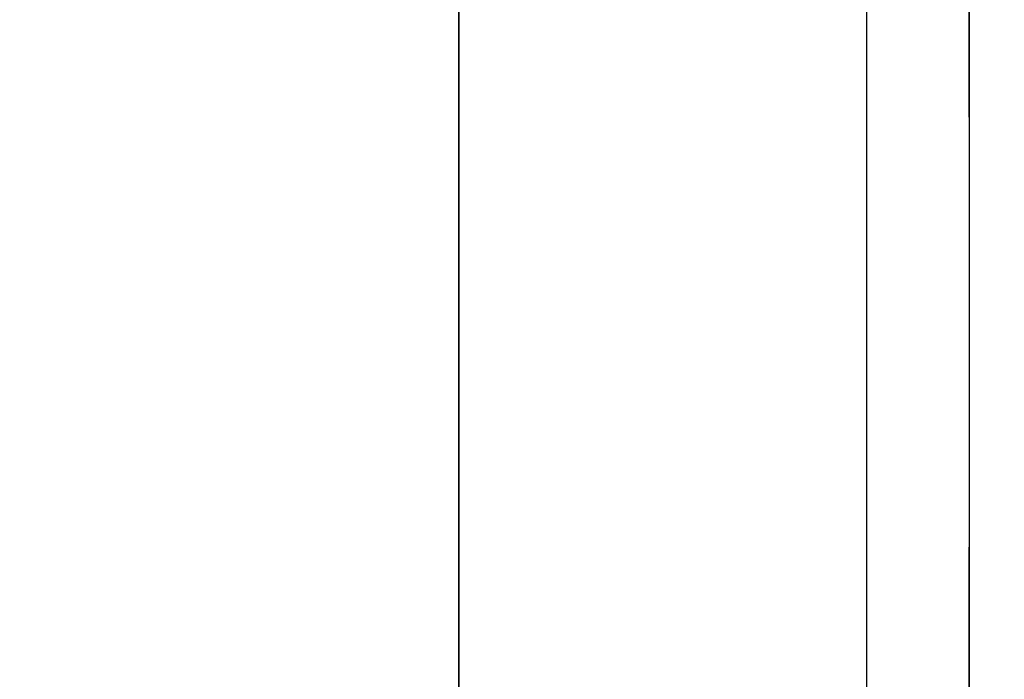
# Model space of a CAD drawing. Extents: x -805 to 3526, y -961 to 1039.
# Tile 302 of 471: x 1259.93237 to 1259.93719, y 31.61651 to 31.61975. Entities that reach past the tile are written whole.
import ezdxf

# ---------------------------------------------------------------- set-up
doc = ezdxf.new("R2010")
doc.units = 0
doc.linetypes.add('AUSGEZOGEN', pattern=[2, 1, 1])
doc.layers.get('0').update_dxf_attribs({"color": 251})
doc.layers.add('TTK-B-Bestand', color=252, linetype='Continuous', lineweight=35)
for name, color, linetype in [('TTK-P-Aufzug', 251, 'Continuous'), ('TTK-P-Bahnsteig', 12, 'Continuous'), ('TTK-P-TEXT', 12, 'AUSGEZOGEN')]:
    doc.layers.add(name, color=color, linetype=linetype)
doc.styles.add('AKG DIN 6776', font='AKG_DIN67.TTF')
doc.dimstyles.new('TTK$6', dxfattribs={"dimtxt": 2.5, "dimasz": 2.5, "dimexe": 3.5, "dimexo": 0.1, "dimgap": 1, "dimtad": 1, "dimzin": 0, "dimtxsty": 'AKG DIN 6776', "dimblk": 'OBLIQUE', "dimcen": -0.09, "dimdle": 3, "dimse1": 1, "dimse2": 1, "dimclrd": 256, "dimclre": 256, "dimclrt": 256, "dimadec": 3, "dimazin": 0, "dimtfac": 1, "dimtofl": 0, "dimtmove": 0, "dimatfit": 3, "dimldrblk": 'OBLIQUE', "dimfxl": 7, "dimfxlon": 1, "dimtolj": 1, "dimtzin": 0, "dimlwd": -1, "dimlwe": -1, "dimarcsym": 0})

# ---------------------------------------------------------------- blocks, each defined once
blk = doc.blocks.new('*D549')
at = {"layer": 'DEFPOINTS', "color": 0}
for p in [(1594.6530132, 36.7397298), (1594.306234, 36.5752356), (8.2233044, 0)]:
    blk.add_point(p, dxfattribs=at)
at = {"layer": 'TTK-B-Bestand', "insert": (1594.1092632, 36.9834798), "char_height": 0.25, "attachment_point": 5, "style": 'AKG DIN 6776'}
blk.add_mtext('\\A1;36,588', dxfattribs=at)
blk = doc.blocks.new('_OBLIQUE')
at = {"color": 0, "linetype": 'ByBlock'}
blk.add_line((-0.5, -0.5), (0.5, 0.5), dxfattribs=at)
blk = doc.blocks.new('*D548')
at = {"layer": 'DEFPOINTS', "color": 0}
for p in [(1585.5365975, 36.7706124), (1585.0458766, 36.6139911), (-0.8681113, 0.0308826)]:
    blk.add_point(p, dxfattribs=at)
at = {"layer": 'TTK-B-Bestand', "insert": (1585.0178475, 37.0143624), "char_height": 0.25, "attachment_point": 5, "style": 'AKG DIN 6776'}
blk.add_mtext('\\A1;36,621', dxfattribs=at)
blk = doc.blocks.new('*D536')
at = {"layer": 'DEFPOINTS', "color": 0}
for p in [(1593.4263869, 36.6522344), (1593.9095111, 36.6522344), (733.0659244, 0.1071266)]:
    blk.add_point(p, dxfattribs=at)
at = {"layer": 'TTK-P-TEXT', "insert": (1594.4537819, 36.8959844), "char_height": 0.25, "attachment_point": 5, "style": 'AKG DIN 6776'}
blk.add_mtext('\\A1;36,589', dxfattribs=at)
blk = doc.blocks.new('STS26_1000_2100 - STS26_1000_2100-V1-41')
for p, q in [((1155.6226, 4955.4), (1155.6226, 4932)), ((1155.6226, 4955.4), (1155.6226, 4932)), ((1156.1226, 4935.6), (1156.1226, 4953.5)), ((1156.1226, 4935.6), (1156.1226, 4953.5)), ((1158.1226, 4945.306), (1158.1226, 4935.6)), ((1158.1226, 4935.6), (1158.1226, 4945.306)), ((1155.6226, 4944.439), (1155.6226, 4945)), ((1156.1226, 4944.5943), (1156.1226, 4945)), ((1158.1226, 4944.5943), (1158.1226, 4945)), ((1156.1226, 4943.0699), (1156.1226, 4944.5943)), ((1158.1226, 4944.5943), (1158.1226, 4943.0699)), ((1155.6226, 4944.439), (1155.6226, 4942.3307)), ((1156.1226, 4941.9873), (1156.1226, 4943.0699)), ((1158.1226, 4943.0699), (1158.1226, 4941.9873)), ((1155.6226, 4940.8335), (1155.6226, 4942.3307)), ((1156.1226, 4935.6), (1156.1226, 4941.9873)), ((1158.1226, 4941.9873), (1158.1226, 4935.6))]:
    blk.add_line(p, q)

msp = doc.modelspace()

# ---------------------------------------------------------------- linework, layer by layer
at = {"layer": 'TTK-P-Bahnsteig', "color": 251}
msp.add_circle((473.7851146, 39.1322464), 1000, dxfattribs=at)

# ---------------------------------------------------------------- block references
at = {"layer": 'TTK-P-Aufzug', "color": 251, "xscale": -0.001, "yscale": 0.001, "zscale": 0.001}
msp.add_blockref('STS26_1000_2100 - STS26_1000_2100-V1-41', (1261.0926388, 26.6748294), dxfattribs=at)

# ---------------------------------------------------------------- dimensions: what is measured, and where the dimension line sits
at = {"layer": 'TTK-B-Bestand', "color": 251}
for feature_location, offset, origin, text, picture, middle in [((1585.0458766, 36.6139911), (0.4460801, 0.1575566), (-0.8681113, 0.0308826), '36,621', '*D548', (1585.0178475, 37.0143624)), ((1594.306234, 36.5752356), (0.2946563, 0.1655779), (8.2233044, 0), '36,588', '*D549', (1594.1092632, 36.9834798))]:
    dim = msp.add_ordinate_dim(feature_location=feature_location, offset=offset, dtype=0, origin=origin, text=text, dimstyle='TTK$6', override={"dimscale": 0, "dimdec": 3, "dimtmove": 1, "dimfxlon": 0}, dxfattribs=at)
    dim.commit()
    dim.dimension.update_dxf_attribs({"geometry": picture, "text_midpoint": middle})
at = {"layer": 'TTK-P-TEXT', "color": 251}
dim = msp.add_ordinate_dim(feature_location=(1593.4263869, 36.6522344), offset=(0.4831242, 0), dtype=0, origin=(733.0659244, 0.1071266), text='36,589', dimstyle='TTK$6', override={"dimscale": 0, "dimfxlon": 0}, dxfattribs=at)
dim.commit()
dim.dimension.update_dxf_attribs({"geometry": '*D536', "text_midpoint": (1594.4537819, 36.8959844)})

doc.saveas('drawing.dxf')
